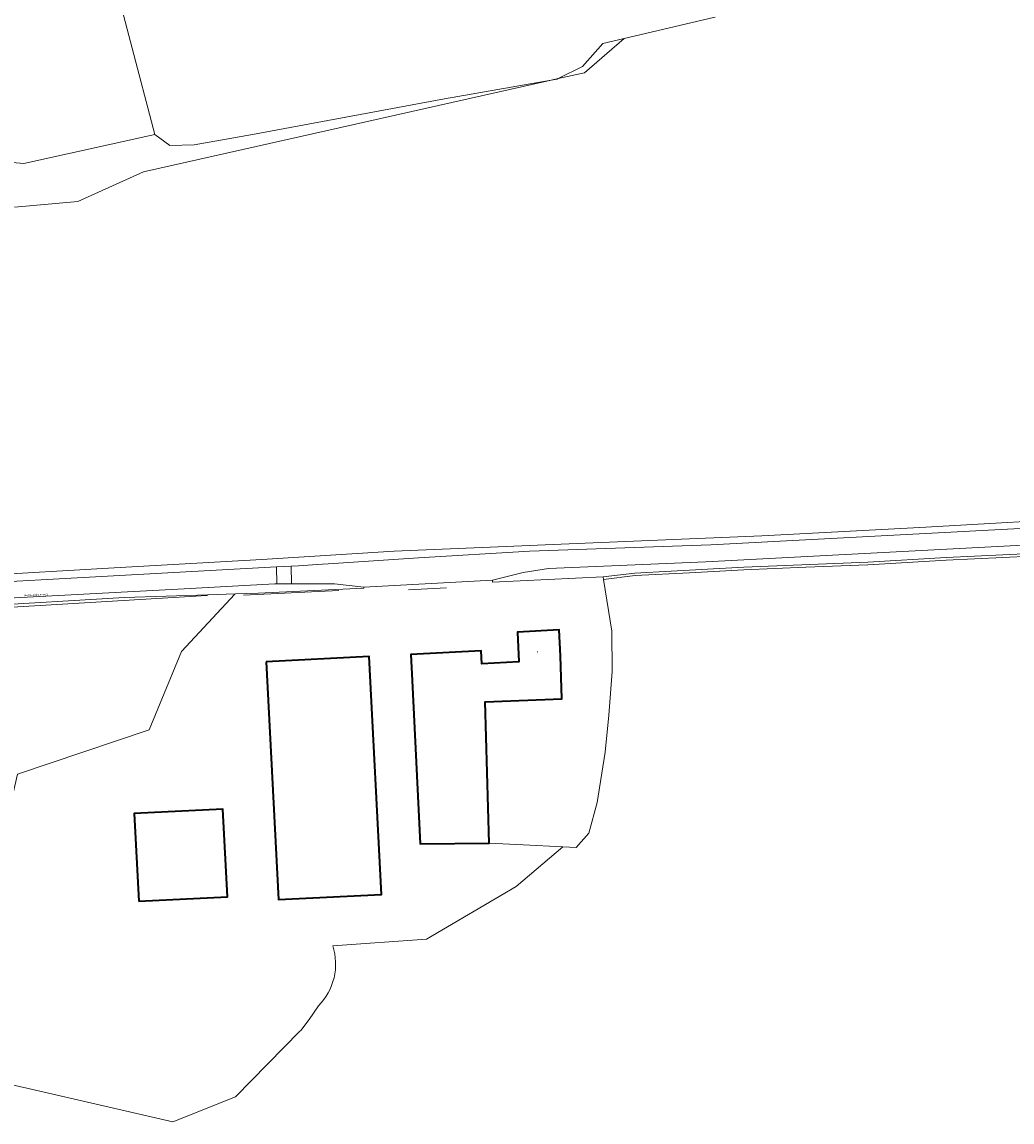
# Model space of a CAD drawing. Header units: metres. Extents: x 197700 to 204338, y 317132 to 325229.
# Tile 523 of 656: x 201673 to 201862, y 319617 to 319827. Entities that reach past the tile are written whole.
import ezdxf
from ezdxf.enums import TextEntityAlignment as Align

# ---------------------------------------------------------------- set-up
doc = ezdxf.new("R2010")
doc.units = ezdxf.units.M
for name, color, linetype, lineweight in [('B-WE-GR-BEPLANTING_CULTUUR_HEESTERS-GV', 90, 'Continuous', 18), ('B-WE-GR-GRAS-GV', 60, 'Continuous', 13), ('B-WE-IE-TERREINAFSCHEIDING_KUNSTMATIG_HEKWERK-G', 20, 'IE-TERREINAFSCHEIDING-KUNSTMATIG', 18), ('B-WE-IE-TERREINAFSCHEIDING_KUNSTMATIG_MUUR-G', 90, 'IE-TERREINAFSCHEIDING-KUNSTMATIG-DICHT', 18), ('B-WE-OG-BEBOUWING-GV', 7, 'Continuous', 35), ('B-WE-OG-BEBOUWING-T18', 10, 'Continuous', 18), ('B-WE-OG-BEBOUWING_LOODS-GV', 7, 'Continuous', 35), ('B-WE-OG-TERREIN_CULTUURSCHEIDING-GV', 7, 'Continuous', 18), ('B-WE-OG-TERREIN_ERF-GV', 7, 'Continuous', 18), ('B-WE-OG-TOPOGRAFIE-T18', 10, 'Continuous', 18), ('B-WE-VH-VERHARDING_ASFALT-GV', 252, 'Continuous', 18), ('B-WE-VH-VERHARDING_BETONSTRAATSTEEN-GV', 252, 'Continuous', 18), ('B-WE-VH-VERHARDING_GESLOTEN-GV', 252, 'Continuous', 18)]:
    doc.layers.add(name, color=color, linetype=linetype, lineweight=lineweight)
doc.styles.add('NLCS-ISO-M200-T18', font='NLCS-ISO.ttf', dxfattribs={"height": 0.36})
doc.linetypes.add('IE-TERREINAFSCHEIDING-KUNSTMATIG', pattern='A,4,[82,NLCS.SHX,S=0.75,R=90,X=0,Y=0],4,-2', length=10)
doc.linetypes.add('IE-TERREINAFSCHEIDING-KUNSTMATIG-DICHT', pattern='A,8,-1,[82,NLCS.SHX,S=0.75,R=90,X=0,Y=0],-1', length=10)

msp = doc.modelspace()

# ---------------------------------------------------------------- linework, layer by layer
at = {"layer": 'B-WE-GR-BEPLANTING_CULTUUR_HEESTERS-GV'}
msp.add_lwpolyline([(201881.945, 319726.688), (201849.435, 319725.143), (201834.489, 319724.304), (201810.819, 319723.338), (201790.004, 319722.207), (201783.946, 319721.491), (201784.025, 319720.997), (201790.047, 319721.709), (201800.445, 319722.274), (201810.843, 319722.839), (201822.678, 319723.322), (201834.513, 319723.805), (201841.987, 319724.224), (201849.461, 319724.644), (201865.716, 319725.416)], dxfattribs=at)
at = {"layer": 'B-WE-GR-GRAS-GV'}
for points in [[(201642.731, 319803.056), (201673.319, 319800.388), (201698.354, 319805.937), (201689.034, 319841.408), (201715.545, 319856.496), (201737.745, 319869.368), (201759.247, 319881.442), (201780.64, 319887.682), (201781.748, 319888.073), (201773.544, 319910.42), (201768.73, 319921.767), (201764.894, 319930.807), (201762.626, 319938.046), (201759.618, 319947.651), (201756.472, 319956.543), (201738.692, 319949.157), (201726.223, 319982.227), (201717.347, 319977.487), (201664.926, 319947.375)], [(201664.214, 319721.649), (201690.602, 319723.19), (201718.793, 319724.78), (201744.065, 319726.384), (201765.411, 319727.26), (201772.904, 319727.568), (201814.264, 319729.283), (201844.444, 319730.908), (201880.166, 319732.912), (201915.966, 319734.834), (201916.13, 319735.544), (201921.908, 319760.574), (201926.1, 319781.432), (201927.721, 319789.512), (201933.984, 319821.626), (201939.052, 319845.517)], [(201805.014, 319828.254), (201787.976, 319824.255), (201780.37, 319817.736), (201775.372, 319816.614), (201774.044, 319816.316), (201696.18, 319798.836), (201683.67, 319793.18), (201671.565, 319792.068)], [(201713.651, 319718.144), (201713.744, 319718.243), (201708.49, 319718.074), (201708.282, 319717.918), (201682.841, 319716.405), (201651.937, 319714.567), (201610.503, 319712.584), (201569.068, 319710.6), (201541.843, 319709.21), (201514.618, 319707.82), (201505.093, 319708.217), (201491.07, 319711.591), (201477.047, 319714.964), (201417.119, 319735.006), (201357.191, 319755.048), (201340.257, 319761.001), (201340.607, 319761.454), (201327.585, 319766.702), (201329.794, 319769.742), (201330.052, 319770.097), (201325.596, 319773.244)], [(201865.716, 319725.416), (201849.461, 319724.644), (201841.987, 319724.224), (201834.513, 319723.805), (201822.678, 319723.322), (201810.843, 319722.839), (201800.445, 319722.274), (201790.047, 319721.709), (201784.025, 319720.997), (201785.606, 319711.128), (201785.661, 319703.414), (201785.034, 319695.066), (201784.341, 319688.029), (201782.786, 319678.387), (201781.228, 319672.558), (201778.808, 319669.827), (201776.256, 319669.943), (201767.317, 319662.35), (201750.251, 319652.296), (201732.326, 319651.036)], [(201729.601, 319639.575), (201727.785, 319636.95), (201726.205, 319634.833), (201726.042, 319634.701), (201713.735, 319622.181), (201701.795, 319617.384), (201663.328, 319626.255), (201657.631, 319630.05), (201661.693, 319638.373), (201661.72, 319638.491), (201670.123, 319641.065), (201667.246, 319662.566), (201672.116, 319683.789), (201697.253, 319692.239), (201703.435, 319707.223), (201713.651, 319718.144)]]:
    msp.add_lwpolyline(points, dxfattribs=at)
msp.add_lwpolyline([(201732.326, 319651.036, -0.2787587), (201729.601, 319639.575)], format="xyb", dxfattribs=at)
at = {"layer": 'B-WE-IE-TERREINAFSCHEIDING_KUNSTMATIG_HEKWERK-G'}
for points in [[(201787.976, 319824.255), (201805.014, 319828.254), (201805.343, 319828.322)], [(201775.372, 319816.614), (201780.032, 319818.91), (201783.918, 319823.303), (201787.976, 319824.255)], [(201698.354, 319805.937), (201701.22, 319803.873), (201705.834, 319804), (201716.988, 319805.949), (201753.669, 319812.763), (201774.044, 319816.316)], [(201774.044, 319816.316), (201775.163, 319816.511), (201775.372, 319816.614)], [(201915.966, 319734.834), (201880.166, 319732.912), (201844.444, 319730.908), (201814.264, 319729.283), (201772.904, 319727.568), (201765.411, 319727.26)], [(201427.647, 319731.637), (201456.621, 319721.954), (201467.831, 319718.54), (201478.479, 319715.382), (201487.663, 319712.767), (201495.179, 319710.967), (201500.199, 319710.033), (201506.115, 319709.283), (201509.752, 319708.948), (201513.449, 319708.781), (201516.356, 319708.734), (201521.954, 319708.709), (201536.933, 319709.225), (201553.406, 319709.894), (201579.928, 319711.365), (201612.529, 319713.257), (201639.431, 319714.532), (201664.644, 319715.861), (201692.547, 319717.562), (201708.49, 319718.074)], [(201958.462, 319720.642), (201957.429, 319723.026), (201955.586, 319725.121), (201953.387, 319726.995), (201950.954, 319728.683), (201945.751, 319729.981), (201940.06, 319729.961), (201914.749, 319728.437), (201881.945, 319726.688), (201849.435, 319725.143), (201834.489, 319724.304), (201810.819, 319723.338), (201790.004, 319722.207), (201783.946, 319721.491)], [(201765.411, 319727.26), (201744.065, 319726.384)], [(201744.065, 319726.384), (201718.793, 319724.78), (201690.602, 319723.19), (201664.214, 319721.649)], [(201776.256, 319669.943), (201778.808, 319669.827), (201781.228, 319672.558), (201782.786, 319678.387), (201784.341, 319688.029), (201785.034, 319695.066), (201785.661, 319703.414), (201785.606, 319711.128), (201784.025, 319720.997)], [(201784.025, 319720.997), (201783.946, 319721.491)], [(201715.288, 319718.006), (201733.468, 319718.841)], [(201746.762, 319718.971), (201754.044, 319719.386)], [(201708.49, 319718.074), (201713.744, 319718.243)], [(201762.191, 319670.6), (201768.703, 319670.288), (201776.256, 319669.943)]]:
    msp.add_lwpolyline(points, dxfattribs=at)
at = {"layer": 'B-WE-IE-TERREINAFSCHEIDING_KUNSTMATIG_MUUR-G'}
msp.add_lwpolyline([(201698.354, 319805.937), (201689.034, 319841.408)], dxfattribs=at)
at = {"layer": 'B-WE-OG-BEBOUWING-GV'}
for points in [[(201747.469, 319701.684), (201748.982, 319670.516), (201762.191, 319670.6), (201761.434, 319697.615), (201776.072, 319698.204), (201775.832, 319706.379), (201775.56, 319711.372), (201767.574, 319710.937), (201767.883, 319705.265), (201760.803, 319704.872), (201760.674, 319707.368), (201747.212, 319706.677)], [(201719.598, 319705.26), (201721.93, 319659.839), (201741.624, 319660.85), (201739.292, 319706.27)]]:
    msp.add_lwpolyline(points, close=True, dxfattribs=at)
at = {"layer": 'B-WE-OG-BEBOUWING_LOODS-GV'}
msp.add_lwpolyline([(201695.295, 319659.54), (201712.205, 319660.391), (201711.329, 319677.14), (201694.418, 319676.289)], close=True, dxfattribs=at)
at = {"layer": 'B-WE-OG-TERREIN_CULTUURSCHEIDING-GV'}
msp.add_lwpolyline([(201962.521, 319737.533), (201945.708, 319736.608), (201915.966, 319734.834), (201880.166, 319732.912), (201844.444, 319730.908), (201814.264, 319729.283), (201772.904, 319727.568), (201765.411, 319727.26), (201744.065, 319726.384), (201718.793, 319724.78), (201690.602, 319723.19), (201664.214, 319721.649), (201650.834, 319720.868), (201629.133, 319719.659), (201629.282, 319718.296), (201721.571, 319723.373), (201724.394, 319723.528), (201725.757, 319723.603), (201729.332, 319723.842), (201732.432, 319724.049), (201748.699, 319725.137), (201769.913, 319726.411), (201804.522, 319727.571), (201962.46, 319735.918)], close=True, dxfattribs=at)
for points in [[(201762.851, 319720.817), (201762.844, 319720.491), (201783.946, 319721.491), (201790.004, 319722.207), (201810.819, 319723.338), (201834.489, 319724.304), (201849.435, 319725.143), (201881.945, 319726.688), (201914.749, 319728.437), (201940.06, 319729.961), (201945.751, 319729.981), (201950.954, 319728.683), (201953.387, 319726.995), (201955.586, 319725.121), (201957.429, 319723.026), (201958.462, 319720.642), (201959.732, 319725.057), (201959.098, 319726.884), (201957.615, 319729.965), (201958.517, 319730.399), (201960.024, 319727.266), (201960.158, 319726.88), (201961.717, 319732.552)], [(201960.962, 319732.635), (201803.57, 319724.374), (201773.524, 319723.097), (201768.694, 319722.335), (201762.851, 319720.817)], [(201664.644, 319715.861), (201692.547, 319717.562), (201708.49, 319718.074), (201713.744, 319718.243), (201718.067, 319718.368), (201738.252, 319719.325), (201738.236, 319719.484), (201732.631, 319720.143), (201729.531, 319720.141), (201724.467, 319720.138), (201721.64, 319720.136), (201721.253, 319720.136), (201703.957, 319719.182), (201524.982, 319709.692)], [(201651.937, 319714.567), (201682.841, 319716.405), (201708.282, 319717.918), (201708.49, 319718.074), (201692.547, 319717.562), (201664.644, 319715.861)]]:
    msp.add_lwpolyline(points, dxfattribs=at)
at = {"layer": 'B-WE-OG-TERREIN_ERF-GV'}
for points in [[(201762.844, 319720.491), (201762.851, 319720.817), (201738.236, 319719.484), (201738.252, 319719.325), (201718.067, 319718.368), (201713.744, 319718.243), (201713.651, 319718.144), (201703.435, 319707.223), (201697.253, 319692.239), (201672.116, 319683.789), (201667.246, 319662.566), (201670.123, 319641.065), (201661.72, 319638.491), (201661.693, 319638.373), (201657.631, 319630.05), (201663.328, 319626.255), (201701.795, 319617.384), (201713.735, 319622.181), (201726.042, 319634.701), (201726.205, 319634.833), (201727.785, 319636.95), (201729.601, 319639.575)], [(201732.326, 319651.036), (201750.251, 319652.296), (201767.317, 319662.35), (201776.256, 319669.943), (201778.808, 319669.827), (201781.228, 319672.558), (201782.786, 319678.387), (201784.341, 319688.029), (201785.034, 319695.066), (201785.661, 319703.414), (201785.606, 319711.128), (201784.025, 319720.997), (201783.946, 319721.491), (201762.844, 319720.491)]]:
    msp.add_lwpolyline(points, dxfattribs=at)
for points in [[(201762.191, 319670.6), (201748.982, 319670.516), (201747.469, 319701.684), (201747.212, 319706.677), (201760.674, 319707.368), (201760.803, 319704.872), (201767.883, 319705.265), (201767.574, 319710.937), (201775.56, 319711.372), (201775.832, 319706.379), (201776.072, 319698.204), (201761.434, 319697.615)], [(201719.598, 319705.26), (201739.292, 319706.27), (201741.624, 319660.85), (201721.93, 319659.839)], [(201695.295, 319659.54), (201694.418, 319676.289), (201711.329, 319677.14), (201712.205, 319660.391)]]:
    msp.add_lwpolyline(points, close=True, dxfattribs=at)
msp.add_lwpolyline([(201729.601, 319639.575, 0.2787587), (201732.326, 319651.036)], format="xyb", dxfattribs=at)
at = {"layer": 'B-WE-VH-VERHARDING_ASFALT-GV'}
msp.add_lwpolyline([(201524.982, 319709.692), (201703.957, 319719.182), (201721.253, 319720.136), (201721.64, 319720.136), (201721.571, 319723.373), (201629.282, 319718.296)], dxfattribs=at)
at = {"layer": 'B-WE-VH-VERHARDING_BETONSTRAATSTEEN-GV'}
msp.add_lwpolyline([(201724.394, 319723.528), (201721.571, 319723.373), (201721.64, 319720.136), (201724.467, 319720.138)], close=True, dxfattribs=at)
at = {"layer": 'B-WE-VH-VERHARDING_GESLOTEN-GV'}
for points in [[(201689.034, 319841.408), (201698.354, 319805.937), (201673.319, 319800.388), (201642.731, 319803.056)], [(201671.565, 319792.068), (201683.67, 319793.18), (201696.18, 319798.836), (201774.044, 319816.316), (201775.372, 319816.614), (201780.37, 319817.736), (201787.976, 319824.255), (201805.014, 319828.254)], [(201962.46, 319735.918), (201804.522, 319727.571), (201769.913, 319726.411), (201748.699, 319725.137), (201732.432, 319724.049), (201729.332, 319723.842), (201725.757, 319723.603), (201724.394, 319723.528), (201724.467, 319720.138), (201729.531, 319720.141), (201732.631, 319720.143), (201738.236, 319719.484), (201762.851, 319720.817), (201768.694, 319722.335), (201773.524, 319723.097), (201803.57, 319724.374), (201960.962, 319732.635)]]:
    msp.add_lwpolyline(points, dxfattribs=at)

# ---------------------------------------------------------------- texts
at = {"layer": 'B-WE-OG-BEBOUWING-T18', "style": 'NLCS-ISO-M200-T18'}
msp.add_text('5', height=0.36, rotation=3.1, dxfattribs=at).set_placement((201771.432, 319707.141), align=Align.MIDDLE)
at = {"layer": 'B-WE-OG-TOPOGRAFIE-T18', "style": 'NLCS-ISO-M200-T18'}
msp.add_text('Herenanstelerweg', height=0.36, rotation=3, dxfattribs=at).set_placement((201675.65, 319718.012), align=Align.MIDDLE)

doc.saveas('drawing.dxf')
